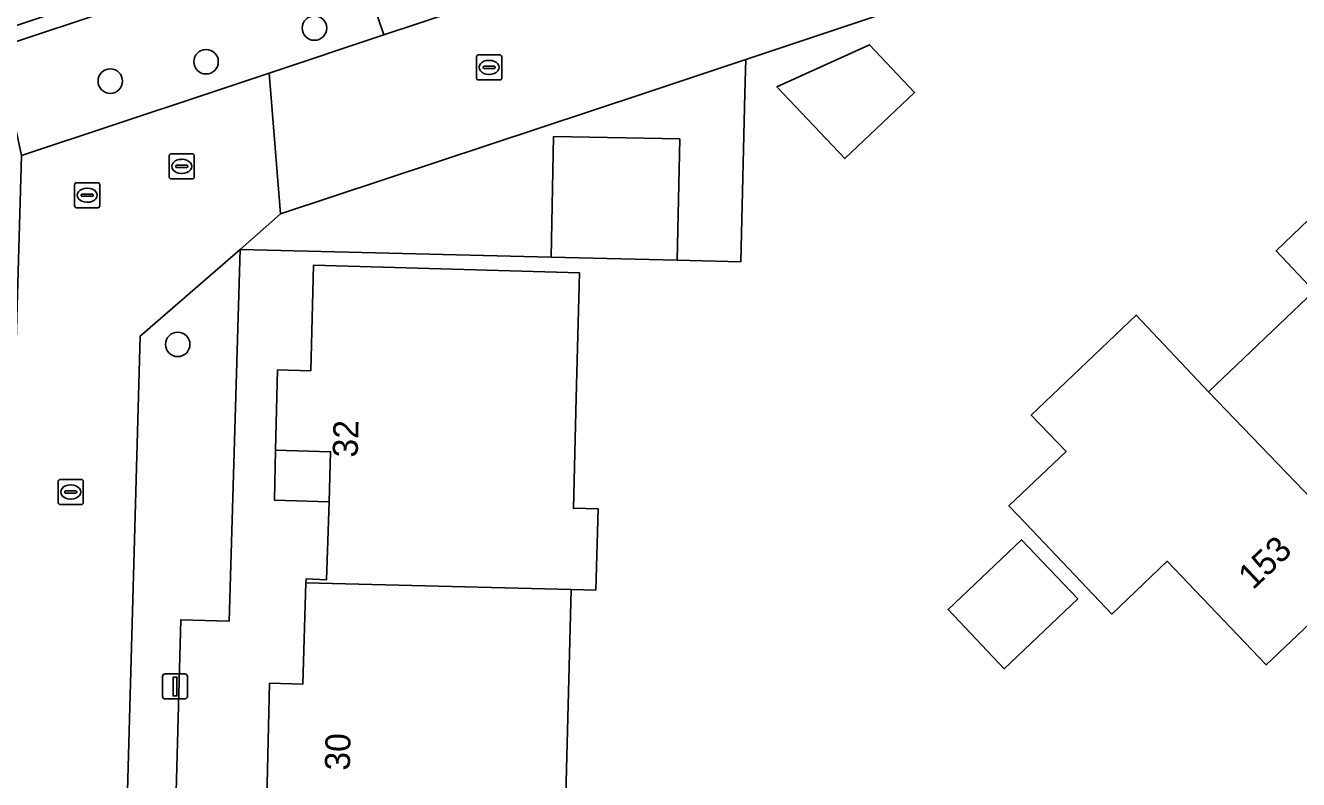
# Model space of a CAD drawing. Extents: x 162082 to 163401, y 388089 to 388636.
# Drawn here: x 162272.7 to 162323.5, y 388472.6 to 388502.7 of the extents above; entities that cross this region are included whole.
import ezdxf

# ---------------------------------------------------------------- set-up
doc = ezdxf.new("R2010")
doc.units = 0
for name, color, linetype in [('IMGEO_Boom', 7, 'Continuous'), ('IMGEO_Erf', 7, 'Continuous'), ('IMGEO_Groenvoorziening', 7, 'Continuous'), ('IMGEO_Kolk', 7, 'Continuous'), ('IMGEO_Lichtmast', 7, 'Continuous'), ('IMGEO_Muur', 7, 'Continuous'), ('IMGEO_Pand', 7, 'Continuous'), ('IMGEO_Pand_nummerreeks', 7, 'Continuous'), ('IMGEO_Parkeervlak_open', 7, 'Continuous'), ('IMGEO_Rijbaan_lokaal_open', 7, 'Continuous'), ('IMGEO_Rioolput', 7, 'Continuous'), ('IMGEO_Voetpad_open', 7, 'Continuous')]:
    doc.layers.add(name, color=color, linetype=linetype)

msp = doc.modelspace()

# ---------------------------------------------------------------- linework, layer by layer
at = {"layer": 'IMGEO_Boom'}
for centre in [(162284.229, 388502.594), (162279.906, 388501.25), (162276.084, 388500.476), (162278.774, 388489.973)]:
    msp.add_circle(centre, 0.489, dxfattribs=at)
at = {"layer": 'IMGEO_Erf'}
for points in [[(162388.381, 388530.322), (162301.437, 388501.333), (162301.404, 388500), (162301.236, 388493.267), (162298.703, 388493.329), (162293.669, 388493.453), (162281.271, 388493.758), (162280.825, 388478.921), (162278.898, 388478.984), (162277.679, 388433.887)], [(162282.32, 388471.26), (162282.44, 388476.45), (162283.76, 388476.41), (162283.89, 388480.46), (162283.895, 388480.61), (162284.71, 388480.58), (162284.81, 388483.69), (162282.63, 388483.76), (162282.68, 388485.744), (162282.76, 388488.96), (162284.08, 388488.92), (162284.19, 388493.13), (162294.8, 388492.83), (162294.672, 388487.832), (162294.56, 388483.43), (162295.542, 388483.403), (162295.453, 388480.165), (162294.47, 388480.19), (162294.258, 388472.001)]]:
    msp.add_lwpolyline(points, dxfattribs=at)
for points in [[(162305.38, 388497.386), (162302.674, 388500.254), (162306.364, 388501.929), (162308.168, 388500.016)], [(162326.78, 388489.42), (162330.74, 388485.29), (162326.47, 388481.24), (162322.2, 388477.18), (162318.25, 388481.32), (162316.04, 388479.21), (162312.594, 388482.833), (162311.93, 388483.53), (162314.21, 388485.7), (162312.825, 388487.149), (162317.002, 388491.142), (162319.896, 388488.082), (162324.11, 388492.1), (162322.59, 388493.7), (162324.87, 388495.88), (162325.557, 388495.156), (162329, 388491.53)], [(162282.68, 388485.744), (162282.63, 388483.76), (162284.81, 388483.69), (162284.874, 388485.689)], [(162311.749, 388477.027), (162309.504, 388479.387), (162312.435, 388482.175), (162314.68, 388479.815)]]:
    msp.add_lwpolyline(points, close=True, dxfattribs=at)
at = {"layer": 'IMGEO_Groenvoorziening'}
msp.add_lwpolyline([(162286.991, 388502.318), (162285.583, 388506.474), (162271.65, 388501.829), (162272.016, 388500), (162272.542, 388497.504), (162280.034, 388500), (162282.421, 388500.795)], close=True, dxfattribs=at)
at = {"layer": 'IMGEO_Kolk'}
for p, q in [((162290.697, 388500.599), (162290.697, 388501.451)), ((162290.772, 388501.525), (162291.624, 388501.525)), ((162291.698, 388501.451), (162291.698, 388500.599)), ((162290.956, 388501.019), (162290.956, 388501.031)), ((162291.394, 388500.982), (162290.996, 388500.982)), ((162290.999, 388501.068), (162291.397, 388501.068)), ((162291.185, 388501.305), (162291.21, 388501.305)), ((162291.44, 388501.031), (162291.44, 388501.019)), ((162291.624, 388500.525), (162290.772, 388500.525)), ((162291.208, 388500.745), (162291.183, 388500.745)), ((162278.435, 388496.65), (162278.435, 388497.502)), ((162278.51, 388497.576), (162279.362, 388497.576)), ((162279.436, 388497.502), (162279.436, 388496.65)), ((162278.694, 388497.07), (162278.694, 388497.082)), ((162279.132, 388497.033), (162278.734, 388497.033)), ((162278.737, 388497.119), (162279.135, 388497.119)), ((162278.923, 388497.356), (162278.948, 388497.356)), ((162279.178, 388497.082), (162279.178, 388497.07)), ((162279.362, 388496.576), (162278.51, 388496.576)), ((162278.946, 388496.796), (162278.921, 388496.796)), ((162274.007, 388483.655), (162274.007, 388484.507)), ((162274.082, 388484.581), (162274.934, 388484.581)), ((162274.495, 388484.361), (162274.52, 388484.361)), ((162275.008, 388484.507), (162275.008, 388483.655)), ((162274.266, 388484.075), (162274.266, 388484.087)), ((162274.704, 388484.038), (162274.306, 388484.038)), ((162274.309, 388484.124), (162274.707, 388484.124)), ((162274.518, 388483.801), (162274.493, 388483.801)), ((162274.75, 388484.087), (162274.75, 388484.075)), ((162274.934, 388483.581), (162274.082, 388483.581))]:
    msp.add_line(p, q, dxfattribs=at)
for points in [[(162290.697, 388500.599), (162290.697, 388501.451)], [(162290.772, 388501.525), (162291.624, 388501.525)], [(162291.698, 388501.451), (162291.698, 388500.599)], [(162291.624, 388500.525), (162290.772, 388500.525)], [(162278.435, 388496.65), (162278.435, 388497.502)], [(162278.51, 388497.576), (162279.362, 388497.576)], [(162279.436, 388497.502), (162279.436, 388496.65)], [(162279.362, 388496.576), (162278.51, 388496.576)], [(162274.007, 388483.655), (162274.007, 388484.507)], [(162274.082, 388484.581), (162274.934, 388484.581)], [(162275.008, 388484.507), (162275.008, 388483.655)], [(162274.934, 388483.581), (162274.082, 388483.581)]]:
    msp.add_lwpolyline(points, dxfattribs=at)
for centre, radius, start, end in [((162290.774, 388501.449), 0.0765, 91.552, 178.448), ((162290.774, 388501.449), 0.0765, 91.552, 178.448), ((162291.622, 388501.449), 0.0765, 1.552, 88.448), ((162291.622, 388501.449), 0.0765, 1.552, 88.448), ((162290.996, 388501.028), 0.0403, 85.8775, 175.7526), ((162290.993, 388501.018), 0.0366, 178.938, 274.7102), ((162291.397, 388501.025), 0.043, 264.8664, 352.4533), ((162291.401, 388501.03), 0.0386, 1.7309, 96.639), ((162290.774, 388500.601), 0.0765, 181.552, 268.448), ((162290.774, 388500.601), 0.0765, 181.552, 268.448), ((162291.622, 388500.601), 0.0765, 271.552, 358.448), ((162291.622, 388500.601), 0.0765, 271.552, 358.448), ((162278.512, 388497.5), 0.0765, 91.552, 178.448), ((162278.512, 388497.5), 0.0765, 91.552, 178.448), ((162279.36, 388497.5), 0.0765, 1.552, 88.448), ((162279.36, 388497.5), 0.0765, 1.552, 88.448), ((162278.734, 388497.079), 0.0403, 85.8775, 175.7526), ((162278.731, 388497.069), 0.0366, 178.938, 274.7102), ((162279.135, 388497.076), 0.043, 264.8664, 352.4533), ((162279.139, 388497.081), 0.0386, 1.7309, 96.639), ((162278.512, 388496.652), 0.0765, 181.552, 268.448), ((162278.512, 388496.652), 0.0765, 181.552, 268.448), ((162279.36, 388496.652), 0.0765, 271.552, 358.448), ((162279.36, 388496.652), 0.0765, 271.552, 358.448), ((162274.084, 388484.505), 0.0765, 91.552, 178.448), ((162274.084, 388484.505), 0.0765, 91.552, 178.448), ((162274.932, 388484.505), 0.0765, 1.552, 88.448), ((162274.932, 388484.505), 0.0765, 1.552, 88.448), ((162274.306, 388484.084), 0.0403, 85.8775, 175.7526), ((162274.303, 388484.074), 0.0366, 178.938, 274.7102), ((162274.707, 388484.081), 0.043, 264.8664, 352.4533), ((162274.711, 388484.086), 0.0386, 1.7309, 96.639), ((162274.084, 388483.657), 0.0765, 181.552, 268.448), ((162274.084, 388483.657), 0.0765, 181.552, 268.448), ((162274.932, 388483.657), 0.0765, 271.552, 358.448), ((162274.932, 388483.657), 0.0765, 271.552, 358.448)]:
    msp.add_arc(centre, radius, start, end, dxfattribs=at)
for centre, major_axis, ratio, start_param, end_param in [((162291.184, 388501.025), (-0.387, 0.002), 0.722429, 4.712389, 7.853982), ((162291.209, 388501.025), (-0.39, 0.002), 0.717154, 1.570796, 4.712389), ((162278.922, 388497.076), (-0.387, 0.002), 0.722429, 4.712389, 7.853982), ((162278.947, 388497.076), (-0.39, 0.002), 0.717154, 1.570796, 4.712389), ((162274.494, 388484.081), (-0.387, 0.002), 0.722429, 4.712389, 7.853982), ((162274.519, 388484.081), (-0.39, 0.002), 0.717154, 1.570796, 4.712389)]:
    msp.add_ellipse(centre, major_axis=major_axis, ratio=ratio, start_param=start_param, end_param=end_param, dxfattribs=at)
at = {"layer": 'IMGEO_Lichtmast'}
for p, q in [((162278.17, 388475.921), (162278.17, 388476.721)), ((162278.17, 388476.721), (162278.17, 388475.921)), ((162278.27, 388476.821), (162279.06, 388476.821)), ((162279.06, 388476.821), (162278.27, 388476.821)), ((162279.16, 388476.721), (162279.16, 388475.921)), ((162279.16, 388475.921), (162279.16, 388476.721)), ((162279.06, 388475.821), (162278.27, 388475.821)), ((162278.27, 388475.821), (162279.06, 388475.821))]:
    msp.add_line(p, q, dxfattribs=at)
msp.add_lwpolyline([(162278.59, 388476.696), (162278.74, 388476.696), (162278.74, 388475.946), (162278.59, 388475.946), (162278.59, 388476.696)], dxfattribs=at)
for centre, start, end in [((162278.27, 388476.721), 90, 180), ((162278.27, 388476.721), 90, 180), ((162279.06, 388476.721), 0, 90), ((162279.06, 388476.721), 360, 90), ((162278.27, 388475.921), 180, 270), ((162278.27, 388475.921), 180, 270), ((162279.06, 388475.921), 270, 0), ((162279.06, 388475.921), 270, 0)]:
    msp.add_arc(centre, 0.1, start, end, dxfattribs=at)
at = {"layer": 'IMGEO_Muur'}
msp.add_lwpolyline([(162252.188, 388402.241), (162237.989, 388464.52), (162237.415, 388467.627), (162237.199, 388470.119), (162237.185, 388472.62), (162237.345, 388474.23), (162237.814, 388477.106), (162238.562, 388479.937), (162239.376, 388482.318), (162241.111, 388486.278), (162242.79, 388488.86), (162244.264, 388490.964), (162247.252, 388494.25), (162249.775, 388496.253), (162251.721, 388497.461), (162253.386, 388498.394), (162260.853, 388501.352), (162270.676, 388504.684), (162271.65, 388501.829), (162285.583, 388506.474)], dxfattribs=at)
at = {"layer": 'IMGEO_Pand'}
for points in [[(162302.674, 388500.254), (162305.38, 388497.386), (162308.168, 388500.016), (162306.364, 388501.929)], [(162326.47, 388481.24), (162330.74, 388485.29), (162326.78, 388489.42), (162329, 388491.53), (162325.557, 388495.156), (162324.87, 388495.88), (162322.59, 388493.7), (162324.11, 388492.1), (162319.896, 388488.082)], [(162294.672, 388487.832), (162294.8, 388492.83), (162284.19, 388493.13), (162284.08, 388488.92), (162282.76, 388488.96), (162282.68, 388485.744), (162284.874, 388485.689), (162284.81, 388483.69), (162284.71, 388480.58), (162283.895, 388480.61), (162283.89, 388480.46), (162294.47, 388480.19), (162295.453, 388480.165), (162295.542, 388483.403), (162294.56, 388483.43)], [(162326.47, 388481.24), (162319.896, 388488.082), (162317.002, 388491.142), (162312.825, 388487.149), (162314.21, 388485.7), (162311.93, 388483.53), (162312.594, 388482.833), (162316.04, 388479.21), (162318.25, 388481.32), (162322.2, 388477.18)], [(162309.504, 388479.387), (162311.749, 388477.027), (162314.68, 388479.815), (162312.435, 388482.175)], [(162283.89, 388480.46), (162283.76, 388476.41), (162282.44, 388476.45), (162282.32, 388471.26), (162284.49, 388471.19), (162284.39, 388468.07), (162283.574, 388468.1), (162283.57, 388467.952), (162294.15, 388467.7), (162294.154, 388467.85), (162300.737, 388467.692), (162300.845, 388471.843), (162294.258, 388472.001), (162294.47, 388480.19)]]:
    msp.add_lwpolyline(points, close=True, dxfattribs=at)
at = {"layer": 'IMGEO_Parkeervlak_open'}
msp.add_lwpolyline([(162293.669, 388493.453), (162298.703, 388493.329), (162298.802, 388498.173), (162293.766, 388498.271)], close=True, dxfattribs=at)
at = {"layer": 'IMGEO_Rijbaan_lokaal_open'}
msp.add_lwpolyline([(162391.677, 388537.203), (162289.858, 388503.273), (162286.991, 388502.318), (162282.421, 388500.795), (162282.872, 388495.185), (162297.412, 388500), (162301.437, 388501.333), (162388.381, 388530.322), (162407.388, 388529.916), (162410.126, 388527.323), (162411.248, 388527.271), (162411.22, 388528.537), (162417.008, 388533.087), (162419.312, 388533.05), (162419.363, 388534.531), (162419.378, 388534.914), (162413.801, 388535.011)], dxfattribs=at)
msp.add_lwpolyline([(162284.925, 388400.688), (162285.665, 388428.206), (162282.526, 388428.289), (162275.672, 388432.618), (162275.709, 388433.959), (162277.281, 388490.305), (162281.271, 388493.758), (162282.872, 388495.185), (162282.421, 388500.795), (162280.034, 388500), (162272.542, 388497.504), (162270.706, 388434.142), (162270.583, 388429.903), (162280.46, 388423.762), (162279.34, 388381.38), (162267.927, 388381.678), (162267.422, 388364.914), (162273.985, 388364.716), (162274.2, 388373.179), (162283.239, 388377.625), (162284.037, 388377.998), (162284.394, 388390.548)], close=True, dxfattribs=at)
at = {"layer": 'IMGEO_Rioolput'}
for p, q in [((162274.739, 388496.423), (162275.591, 388496.423)), ((162274.664, 388495.497), (162274.664, 388496.349)), ((162274.923, 388495.917), (162274.923, 388495.929)), ((162275.361, 388495.88), (162274.963, 388495.88)), ((162274.966, 388495.966), (162275.364, 388495.966)), ((162275.152, 388496.203), (162275.177, 388496.203)), ((162275.407, 388495.929), (162275.407, 388495.917)), ((162275.665, 388496.349), (162275.665, 388495.497)), ((162275.591, 388495.423), (162274.739, 388495.423)), ((162275.175, 388495.643), (162275.15, 388495.643))]:
    msp.add_line(p, q, dxfattribs=at)
for points in [[(162274.739, 388496.423), (162275.591, 388496.423)], [(162274.664, 388495.497), (162274.664, 388496.349)], [(162275.665, 388496.349), (162275.665, 388495.497)], [(162275.591, 388495.423), (162274.739, 388495.423)]]:
    msp.add_lwpolyline(points, dxfattribs=at)
for centre, radius, start, end in [((162274.741, 388496.347), 0.0765, 91.552, 178.448), ((162274.741, 388496.347), 0.0765, 91.552, 178.448), ((162275.589, 388496.347), 0.0765, 1.552, 88.448), ((162275.589, 388496.347), 0.0765, 1.552, 88.448), ((162274.963, 388495.926), 0.0403, 85.8775, 175.7526), ((162274.96, 388495.916), 0.0366, 178.938, 274.7102), ((162275.364, 388495.923), 0.043, 264.8664, 352.4533), ((162275.368, 388495.928), 0.0386, 1.7309, 96.639), ((162274.741, 388495.499), 0.0765, 181.552, 268.448), ((162274.741, 388495.499), 0.0765, 181.552, 268.448), ((162275.589, 388495.499), 0.0765, 271.552, 358.448), ((162275.589, 388495.499), 0.0765, 271.552, 358.448)]:
    msp.add_arc(centre, radius, start, end, dxfattribs=at)
for centre, major_axis, ratio, start_param, end_param in [((162275.151, 388495.923), (-0.387, 0.002), 0.722429, 4.712389, 7.853982), ((162275.176, 388495.923), (-0.39, 0.002), 0.717154, 1.570796, 4.712389)]:
    msp.add_ellipse(centre, major_axis=major_axis, ratio=ratio, start_param=start_param, end_param=end_param, dxfattribs=at)
at = {"layer": 'IMGEO_Voetpad_open'}
msp.add_lwpolyline([(162248.431, 388500), (162248.619, 388500.078), (162249.527, 388500.414), (162253.51, 388501.784), (162270.392, 388507.396), (162271.052, 388505.442), (162272.026, 388502.587), (162285.393, 388507.043), (162285.583, 388506.474), (162286.991, 388502.318), (162289.858, 388503.273), (162287.922, 388509.227), (162287.584, 388510.293), (162274.16, 388505.819), (162273.962, 388506.386), (162273.308, 388508.352), (162359.569, 388536.999), (162408.33, 388553.192), (162500, 388583.748)], dxfattribs=at)
for points in [[(162301.437, 388501.333), (162297.412, 388500), (162282.872, 388495.185), (162281.271, 388493.758), (162293.669, 388493.453), (162293.766, 388498.271), (162298.802, 388498.173), (162298.703, 388493.329), (162301.236, 388493.267), (162301.404, 388500)], [(162287.939, 388433.626), (162287.82, 388433.63), (162281.34, 388433.78), (162277.679, 388433.887), (162278.898, 388478.984), (162280.825, 388478.921), (162281.271, 388493.758), (162277.281, 388490.305), (162275.709, 388433.959), (162275.672, 388432.618), (162282.526, 388428.289), (162285.665, 388428.206), (162287.643, 388428.151), (162287.797, 388428.16)]]:
    msp.add_lwpolyline(points, close=True, dxfattribs=at)

# ---------------------------------------------------------------- texts
at = {"layer": 'IMGEO_Pand_nummerreeks'}
for s, rotation, p in [('32', 88.5678, (162285.953, 388485.449)), ('153', 43.5206, (162321.666, 388480.148)), ('30', 88.6755, (162285.64, 388472.956))]:
    msp.add_text(s, height=1, rotation=rotation, dxfattribs=at).set_placement(p)

doc.saveas('drawing.dxf')
